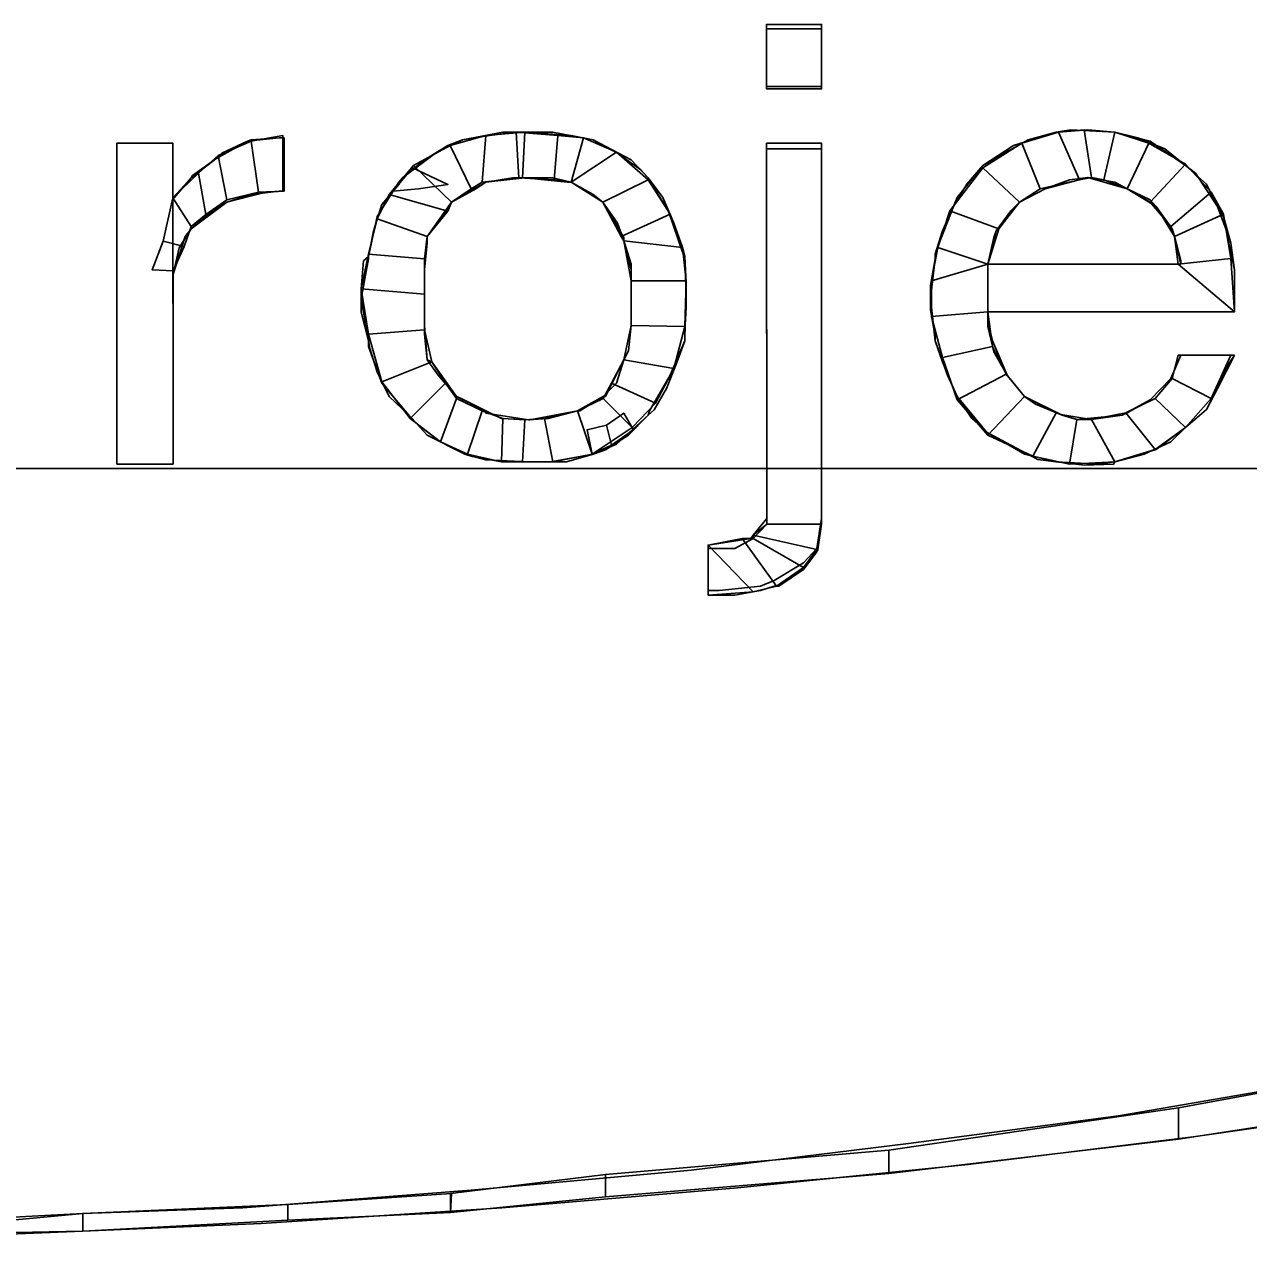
# Model space of a CAD drawing. Extents: x -662500 to -655523, y -1056000 to -1049993.
# Drawn here: x -657902.25 to -657860.27, y -1053914.45 to -1053872.62 of the extents above; entities that cross this region are included whole.
import ezdxf

# ---------------------------------------------------------------- set-up
doc = ezdxf.new("R2010")
doc.units = 0
doc.layers.add('Vrstva 9', color=7, linetype='Continuous')

msp = doc.modelspace()

# ---------------------------------------------------------------- linework, layer by layer
at = {"layer": 'Vrstva 9'}
for p, q in [((-657893.345, -1053878.337), (-657893.345, -1053876.508)), ((-657893.345, -1053878.337), (-657893.345, -1053876.508)), ((-657876.793, -1053889.458), (-657876.795, -1053876.697)), ((-657876.793, -1053889.572), (-657876.795, -1053876.888)), ((-657862.59, -1053880.848), (-657869.21, -1053880.848)), ((-657862.59, -1053880.848), (-657869.21, -1053880.848)), ((-657869.21, -1053882.486), (-657860.747, -1053882.486)), ((-657869.21, -1053882.486), (-657860.747, -1053882.486)), ((-657860.747, -1053883.971), (-657862.59, -1053883.971)), ((-657860.747, -1053883.971), (-657862.59, -1053883.971)), ((-657956.905, -1053887.865), (-657820.565, -1053887.853)), ((-657878.804, -1053892.048), (-657878.805, -1053890.486)), ((-657878.804, -1053892.2), (-657878.805, -1053890.6))]:
    msp.add_line(p, q, dxfattribs=at)
for points in [[(-657876.795, -1053872.622), (-657874.91, -1053872.621), (-657874.909, -1053874.831), (-657876.795, -1053874.831)], [(-657893.387, -1053878.337), (-657893.387, -1053876.432), (-657894.476, -1053876.623), (-657894.225, -1053878.375)], [(-657886.431, -1053876.432), (-657886.557, -1053878.031), (-657886.934, -1053878.26), (-657887.647, -1053876.774)], [(-657885.091, -1053876.317), (-657885.174, -1053877.879), (-657886.557, -1053878.031), (-657886.431, -1053876.432)], [(-657883.959, -1053876.431), (-657884.085, -1053877.955), (-657885.3, -1053877.879), (-657885.384, -1053876.317)], [(-657883.08, -1053876.507), (-657883.498, -1053878.031), (-657884.085, -1053877.955), (-657883.959, -1053876.431)], [(-657867.409, -1053878.258), (-657868.038, -1053876.697), (-657866.781, -1053876.316), (-657866.068, -1053877.953)], [(-657866.068, -1053877.953), (-657866.781, -1053876.316), (-657865.901, -1053876.239), (-657865.649, -1053877.877)], [(-657865.649, -1053877.877), (-657865.901, -1053876.239), (-657864.853, -1053876.315), (-657865.23, -1053877.953)], [(-657865.23, -1053877.953), (-657864.853, -1053876.315), (-657863.68, -1053876.696), (-657864.434, -1053878.258)], [(-657899.085, -1053876.699), (-657897.158, -1053876.699), (-657897.157, -1053887.707), (-657899.084, -1053887.707)], [(-657894.225, -1053878.375), (-657894.476, -1053876.623), (-657895.607, -1053877.118), (-657895.314, -1053878.642)], [(-657887.647, -1053876.774), (-657886.934, -1053878.26), (-657887.604, -1053878.717), (-657888.903, -1053877.46)], [(-657881.948, -1053877.003), (-657883.498, -1053878.031), (-657883.498, -1053878.031), (-657883.08, -1053876.507)], [(-657876.795, -1053876.697), (-657874.909, -1053876.697), (-657874.908, -1053889.762), (-657876.793, -1053889.762)], [(-657868.121, -1053878.715), (-657869.378, -1053877.535), (-657868.038, -1053876.697), (-657867.409, -1053878.258)], [(-657864.434, -1053878.258), (-657863.68, -1053876.696), (-657862.423, -1053877.42), (-657863.638, -1053878.715)], [(-657895.314, -1053878.642), (-657895.607, -1053877.118), (-657896.278, -1053877.728), (-657896.026, -1053879.137)], [(-657880.859, -1053877.955), (-657882.409, -1053878.717), (-657883.498, -1053878.031), (-657881.948, -1053877.003)], [(-657888.903, -1053877.46), (-657887.604, -1053878.717), (-657887.73, -1053879.022), (-657889.741, -1053878.451)], [(-657889.616, -1053878.336), (-657888.945, -1053877.536), (-657887.73, -1053878.108), (-657888.736, -1053878.26)], [(-657868.833, -1053879.63), (-657870.51, -1053879.02), (-657869.378, -1053877.535), (-657868.121, -1053878.715)], [(-657863.638, -1053878.715), (-657862.423, -1053877.42), (-657861.543, -1053878.372), (-657862.926, -1053879.553)], [(-657896.026, -1053879.137), (-657896.278, -1053877.728), (-657897.158, -1053878.566), (-657896.529, -1053879.556)], [(-657880.104, -1053879.135), (-657881.78, -1053879.897), (-657882.409, -1053878.717), (-657880.859, -1053877.955)], [(-657889.741, -1053878.451), (-657887.73, -1053879.022), (-657888.442, -1053879.898), (-657890.16, -1053879.289)], [(-657862.926, -1053879.553), (-657861.543, -1053878.372), (-657861.124, -1053879.134), (-657862.8, -1053879.896)], [(-657896.529, -1053879.556), (-657897.158, -1053878.566), (-657897.493, -1053880.051), (-657896.78, -1053880.242)], [(-657890.16, -1053879.289), (-657888.442, -1053879.898), (-657888.526, -1053880.66), (-657890.453, -1053880.508)], [(-657879.685, -1053880.278), (-657881.697, -1053880.05), (-657881.78, -1053879.897), (-657880.104, -1053879.135)], [(-657869.21, -1053880.848), (-657870.928, -1053880.277), (-657870.51, -1053879.02), (-657868.833, -1053879.63)], [(-657862.8, -1053879.896), (-657861.124, -1053879.134), (-657860.873, -1053880.657), (-657862.674, -1053880.848)], [(-657896.78, -1053880.242), (-657897.493, -1053880.051), (-657897.87, -1053881.042), (-657897.157, -1053881.08)], [(-657879.56, -1053881.421), (-657881.445, -1053881.421), (-657881.697, -1053880.05), (-657879.685, -1053880.278)], [(-657890.453, -1053880.508), (-657888.526, -1053880.66), (-657888.526, -1053881.879), (-657890.705, -1053881.688)], [(-657869.21, -1053880.848), (-657871.138, -1053881.42), (-657870.928, -1053880.277), (-657869.21, -1053880.848)], [(-657869.21, -1053882.486), (-657871.138, -1053882.639), (-657871.138, -1053881.42), (-657869.21, -1053880.848)], [(-657862.674, -1053880.848), (-657860.747, -1053882.486), (-657869.21, -1053882.486), (-657869.21, -1053880.848)], [(-657862.674, -1053880.848), (-657860.873, -1053880.657), (-657860.747, -1053882.486), (-657862.674, -1053880.848)], [(-657879.601, -1053882.982), (-657881.445, -1053882.945), (-657881.445, -1053881.421), (-657879.56, -1053881.421)], [(-657890.705, -1053881.688), (-657888.526, -1053881.879), (-657888.526, -1053883.098), (-657890.453, -1053883.25)], [(-657869.043, -1053883.667), (-657870.76, -1053884.048), (-657871.138, -1053882.639), (-657869.21, -1053882.486)], [(-657890.453, -1053883.25), (-657888.526, -1053883.098), (-657888.274, -1053884.202), (-657889.992, -1053884.888)], [(-657879.978, -1053884.43), (-657881.696, -1053884.125), (-657881.445, -1053882.945), (-657879.601, -1053882.982)], [(-657868.582, -1053884.619), (-657870.258, -1053885.496), (-657870.76, -1053884.048), (-657869.043, -1053883.667)], [(-657862.674, -1053883.971), (-657860.872, -1053883.971), (-657861.542, -1053885.457), (-657862.883, -1053884.771)], [(-657889.992, -1053884.888), (-657888.274, -1053884.202), (-657887.813, -1053884.926), (-657889.028, -1053886.145)], [(-657880.607, -1053885.611), (-657882.115, -1053884.925), (-657881.696, -1053884.125), (-657879.978, -1053884.43)], [(-657867.953, -1053885.381), (-657869.21, -1053886.714), (-657870.258, -1053885.496), (-657868.582, -1053884.619)], [(-657862.883, -1053884.771), (-657861.542, -1053885.457), (-657862.422, -1053886.447), (-657863.47, -1053885.457)], [(-657889.028, -1053886.145), (-657887.813, -1053884.926), (-657887.436, -1053885.459), (-657887.981, -1053886.945)], [(-657881.403, -1053886.449), (-657882.408, -1053885.459), (-657882.115, -1053884.925), (-657880.607, -1053885.611)], [(-657887.981, -1053886.945), (-657887.436, -1053885.459), (-657886.556, -1053885.878), (-657887.059, -1053887.364)], [(-657882.785, -1053887.363), (-657883.288, -1053885.878), (-657882.408, -1053885.459), (-657881.403, -1053886.449)], [(-657866.864, -1053885.952), (-657867.66, -1053887.438), (-657869.21, -1053886.714), (-657867.953, -1053885.381)], [(-657863.47, -1053885.457), (-657862.422, -1053886.447), (-657863.47, -1053887.209), (-657864.475, -1053885.952)], [(-657887.059, -1053887.364), (-657886.556, -1053885.878), (-657885.844, -1053886.145), (-657885.886, -1053887.63)], [(-657884.126, -1053887.63), (-657884.419, -1053886.144), (-657883.288, -1053885.878), (-657882.785, -1053887.363)], [(-657882.115, -1053887.058), (-657882.283, -1053886.373), (-657881.696, -1053885.954), (-657881.361, -1053886.525)], [(-657866.151, -1053886.181), (-657866.403, -1053887.704), (-657867.66, -1053887.438), (-657866.864, -1053885.952)], [(-657864.475, -1053885.952), (-657863.47, -1053887.209), (-657864.852, -1053887.628), (-657865.649, -1053886.181)], [(-657885.886, -1053887.63), (-657885.844, -1053886.145), (-657885.09, -1053886.183), (-657885.173, -1053887.63)], [(-657885.173, -1053887.63), (-657885.09, -1053886.183), (-657884.419, -1053886.144), (-657884.126, -1053887.63)], [(-657882.785, -1053887.363), (-657882.953, -1053886.525), (-657882.283, -1053886.373), (-657882.115, -1053887.058)], [(-657865.649, -1053886.181), (-657864.852, -1053887.628), (-657866.403, -1053887.704), (-657866.151, -1053886.181)], [(-657876.793, -1053889.762), (-657874.908, -1053889.762), (-657875.076, -1053890.638), (-657877.254, -1053890.143)], [(-657877.631, -1053890.258), (-657876.458, -1053891.895), (-657877.254, -1053892.086), (-657878.805, -1053890.486)], [(-657877.254, -1053890.257), (-657875.536, -1053891.248), (-657876.458, -1053891.895), (-657877.631, -1053890.258)], [(-657877.254, -1053890.143), (-657875.076, -1053890.638), (-657875.536, -1053891.248), (-657877.254, -1053890.257)], [(-657878.805, -1053890.486), (-657877.254, -1053892.086), (-657878.804, -1053892.2), (-657878.805, -1053890.486)], [(-657855.004, -1053908.386), (-657854.711, -1053909.643), (-657862.671, -1053910.863), (-657862.672, -1053909.796)], [(-657862.672, -1053909.796), (-657862.671, -1053910.863), (-657872.602, -1053912.045), (-657872.602, -1053911.245)], [(-657872.602, -1053911.245), (-657872.602, -1053912.045), (-657882.322, -1053912.845), (-657882.322, -1053912.084)], [(-657882.322, -1053912.084), (-657882.322, -1053912.845), (-657887.643, -1053913.379), (-657887.643, -1053912.732)], [(-657887.643, -1053913.379), (-657887.601, -1053912.732), (-657893.216, -1053913.113), (-657893.216, -1053913.646)], [(-657893.216, -1053913.646), (-657893.216, -1053913.113), (-657900.255, -1053913.418), (-657900.255, -1053914.028)], [(-657900.255, -1053914.028), (-657900.255, -1053913.418), (-657908.928, -1053913.876), (-657908.677, -1053914.371)]]:
    msp.add_lwpolyline(points, close=True, dxfattribs=at)
for points in [[(-657874.909, -1053874.755), (-657874.91, -1053872.621), (-657876.795, -1053872.622), (-657876.795, -1053874.755), (-657874.909, -1053874.755)], [(-657874.909, -1053874.831), (-657874.91, -1053872.774), (-657876.795, -1053872.774), (-657876.795, -1053874.831), (-657874.909, -1053874.831)], [(-657885.091, -1053876.317), (-657884.127, -1053876.317), (-657883.121, -1053876.507), (-657882.744, -1053876.584), (-657881.906, -1053877.041), (-657881.11, -1053877.612), (-657880.859, -1053877.878), (-657880.356, -1053878.564), (-657879.979, -1053879.44), (-657879.685, -1053880.278), (-657879.602, -1053880.583), (-657879.56, -1053881.497), (-657879.559, -1053882.335), (-657879.601, -1053883.135), (-657879.601, -1053883.478), (-657879.894, -1053884.278), (-657880.23, -1053885.116), (-657880.649, -1053885.839), (-657880.858, -1053886.03), (-657881.528, -1053886.715), (-657882.324, -1053887.211), (-657882.743, -1053887.363), (-657883.665, -1053887.63), (-657884.671, -1053887.63), (-657884.964, -1053887.63), (-657885.886, -1053887.63), (-657886.891, -1053887.44), (-657887.143, -1053887.364), (-657887.981, -1053886.945), (-657888.735, -1053886.373), (-657889.07, -1053886.031), (-657889.741, -1053885.383), (-657890.16, -1053884.545), (-657890.411, -1053883.745), (-657890.453, -1053883.479), (-657890.705, -1053882.488), (-657890.705, -1053881.688), (-657890.621, -1053880.736), (-657890.453, -1053880.584), (-657890.286, -1053879.708), (-657889.993, -1053878.793), (-657889.406, -1053878.108), (-657889.281, -1053877.879), (-657888.526, -1053877.27), (-657887.73, -1053876.774), (-657887.228, -1053876.584), (-657886.306, -1053876.432), (-657885.384, -1053876.317), (-657885.091, -1053876.317)], [(-657885.091, -1053876.317), (-657883.499, -1053876.431), (-657882.744, -1053876.584), (-657881.445, -1053877.269), (-657880.859, -1053877.878), (-657880.146, -1053879.059), (-657879.685, -1053880.43), (-657879.602, -1053880.583), (-657879.559, -1053881.992), (-657879.601, -1053883.325), (-657879.601, -1053883.478), (-657880.104, -1053884.658), (-657880.816, -1053885.877), (-657880.858, -1053886.03), (-657881.947, -1053887.02), (-657882.743, -1053887.363), (-657884.21, -1053887.63), (-657884.964, -1053887.63), (-657886.43, -1053887.554), (-657887.143, -1053887.364), (-657888.442, -1053886.716), (-657889.07, -1053886.031), (-657889.992, -1053884.926), (-657890.453, -1053883.669), (-657890.453, -1053883.479), (-657890.705, -1053882.031), (-657890.453, -1053880.66), (-657890.453, -1053880.584), (-657890.16, -1053879.212), (-657889.406, -1053878.032), (-657889.281, -1053877.879), (-657888.107, -1053877.003), (-657887.228, -1053876.584), (-657885.845, -1053876.317), (-657885.091, -1053876.317)], [(-657860.747, -1053882.486), (-657860.747, -1053882.333), (-657860.747, -1053881.038), (-657860.747, -1053881.038), (-657861.04, -1053879.629), (-657861.334, -1053878.867), (-657862.088, -1053877.724), (-657862.423, -1053877.458), (-657863.638, -1053876.62), (-657864.853, -1053876.315), (-657866.362, -1053876.239), (-657866.865, -1053876.316), (-657868.331, -1053876.773), (-657869.378, -1053877.458), (-657870.258, -1053878.563), (-657870.384, -1053878.868), (-657870.928, -1053880.239), (-657871.012, -1053880.658), (-657871.18, -1053882.029), (-657871.012, -1053883.477), (-657870.593, -1053884.658), (-657870.258, -1053885.381), (-657869.378, -1053886.448), (-657869.21, -1053886.638), (-657867.953, -1053887.362), (-657866.864, -1053887.628), (-657865.397, -1053887.704), (-657864.852, -1053887.628), (-657863.428, -1053887.209), (-657862.422, -1053886.447), (-657861.542, -1053885.457), (-657861.333, -1053885.114), (-657860.747, -1053883.971)], [(-657860.747, -1053882.486), (-657860.747, -1053882.333), (-657860.747, -1053881.495), (-657860.747, -1053881.038), (-657860.873, -1053880.124), (-657861.124, -1053879.21), (-657861.334, -1053878.867), (-657861.711, -1053878.105), (-657862.423, -1053877.458), (-657863.135, -1053876.887), (-657864.057, -1053876.506), (-657864.853, -1053876.315), (-657865.775, -1053876.239), (-657866.781, -1053876.316), (-657866.865, -1053876.316), (-657867.828, -1053876.582), (-657868.582, -1053877.001), (-657869.378, -1053877.458), (-657869.923, -1053878.106), (-657870.384, -1053878.868), (-657870.761, -1053879.706), (-657871.012, -1053880.506), (-657871.012, -1053880.658), (-657871.18, -1053881.572), (-657871.18, -1053882.41), (-657871.012, -1053883.325), (-657871.012, -1053883.477), (-657870.76, -1053884.201), (-657870.383, -1053885.115), (-657870.258, -1053885.381), (-657869.755, -1053886.143), (-657869.21, -1053886.638), (-657868.414, -1053887.057), (-657867.492, -1053887.552), (-657866.864, -1053887.628), (-657865.9, -1053887.743), (-657864.894, -1053887.704), (-657864.852, -1053887.628), (-657863.847, -1053887.361), (-657862.925, -1053886.942), (-657862.422, -1053886.447), (-657861.71, -1053885.838), (-657861.333, -1053885.114), (-657860.956, -1053884.276), (-657860.747, -1053883.971)], [(-657897.158, -1053878.566), (-657897.158, -1053876.699), (-657899.085, -1053876.699), (-657899.084, -1053887.707), (-657897.157, -1053887.707), (-657897.157, -1053881.346)], [(-657897.158, -1053878.566), (-657897.158, -1053876.699), (-657899.085, -1053876.699), (-657899.084, -1053887.707), (-657897.157, -1053887.707), (-657897.157, -1053881.346)], [(-657893.345, -1053876.508), (-657893.512, -1053876.508), (-657894.476, -1053876.585), (-657894.602, -1053876.623), (-657895.482, -1053877.042), (-657895.691, -1053877.232), (-657896.487, -1053877.804), (-657896.529, -1053877.88), (-657897.116, -1053878.566), (-657897.158, -1053878.566)], [(-657893.345, -1053876.508), (-657893.512, -1053876.508), (-657894.602, -1053876.623), (-657895.691, -1053877.232), (-657896.529, -1053877.88), (-657897.158, -1053878.566)], [(-657876.795, -1053876.697), (-657874.909, -1053876.697), (-657874.908, -1053889.457)], [(-657876.795, -1053876.888), (-657874.909, -1053876.888), (-657874.908, -1053889.572)], [(-657885.091, -1053877.879), (-657884.127, -1053877.879), (-657883.498, -1053878.031), (-657882.744, -1053878.45), (-657882.409, -1053878.717), (-657881.906, -1053879.44), (-657881.697, -1053880.05), (-657881.445, -1053880.85), (-657881.445, -1053881.04), (-657881.445, -1053881.916), (-657881.445, -1053882.754), (-657881.445, -1053882.945), (-657881.529, -1053883.821), (-657881.696, -1053884.125), (-657881.947, -1053884.925), (-657882.408, -1053885.382), (-657883.204, -1053885.878), (-657883.288, -1053885.878), (-657884.294, -1053886.144), (-657884.964, -1053886.183), (-657885.886, -1053886.145), (-657886.431, -1053885.878), (-657887.269, -1053885.459), (-657887.436, -1053885.383), (-657888.065, -1053884.659), (-657888.442, -1053884.126), (-657888.526, -1053883.25), (-657888.526, -1053882.945), (-657888.526, -1053882.107), (-657888.526, -1053881.231), (-657888.526, -1053881.041), (-657888.442, -1053880.126), (-657888.442, -1053879.898), (-657887.814, -1053879.06), (-657887.604, -1053878.717), (-657886.767, -1053878.26), (-657886.431, -1053878.031), (-657885.51, -1053877.879), (-657885.091, -1053877.879)], [(-657885.091, -1053877.879), (-657883.624, -1053878.031), (-657883.498, -1053878.031), (-657882.409, -1053878.717), (-657881.697, -1053879.935), (-657881.697, -1053880.05), (-657881.445, -1053881.04), (-657881.445, -1053882.335), (-657881.445, -1053882.945), (-657881.696, -1053884.125), (-657882.325, -1053885.382), (-657882.408, -1053885.382), (-657883.288, -1053885.878), (-657884.922, -1053886.183), (-657884.964, -1053886.183), (-657886.431, -1053885.954), (-657886.431, -1053885.878), (-657887.436, -1053885.383), (-657888.274, -1053884.202), (-657888.442, -1053884.126), (-657888.526, -1053882.945), (-657888.526, -1053881.574), (-657888.526, -1053881.041), (-657888.442, -1053879.898), (-657887.604, -1053878.717), (-657886.431, -1053878.031), (-657885.091, -1053877.879)], [(-657869.21, -1053880.848), (-657868.917, -1053879.706), (-657868.121, -1053878.715), (-657867.241, -1053878.258), (-657865.775, -1053877.877), (-657865.775, -1053877.877), (-657864.434, -1053878.258), (-657863.429, -1053878.867), (-657862.8, -1053879.896), (-657862.59, -1053880.848)], [(-657869.21, -1053880.848), (-657869.001, -1053879.934), (-657868.917, -1053879.706), (-657868.415, -1053879.02), (-657868.121, -1053878.715), (-657867.241, -1053878.258), (-657867.241, -1053878.258), (-657866.403, -1053877.953), (-657865.775, -1053877.877), (-657864.853, -1053878.029), (-657864.434, -1053878.258), (-657863.638, -1053878.639), (-657863.429, -1053878.867), (-657862.884, -1053879.629), (-657862.8, -1053879.896), (-657862.59, -1053880.734), (-657862.59, -1053880.848)], [(-657897.157, -1053881.346), (-657897.157, -1053881.194), (-657896.948, -1053880.28), (-657896.529, -1053879.632), (-657895.817, -1053879.023), (-657895.314, -1053878.718), (-657894.476, -1053878.451), (-657893.512, -1053878.337), (-657893.345, -1053878.337)], [(-657897.157, -1053881.346), (-657897.157, -1053881.194), (-657896.738, -1053879.899), (-657896.529, -1053879.632), (-657895.314, -1053878.718), (-657893.973, -1053878.375), (-657893.345, -1053878.337)], [(-657862.59, -1053883.971), (-657862.925, -1053884.771), (-657863.637, -1053885.495), (-657864.601, -1053886.028), (-657866.151, -1053886.181), (-657866.654, -1053886.029), (-657867.953, -1053885.381), (-657868.54, -1053884.657), (-657869.043, -1053883.477), (-657869.21, -1053882.829), (-657869.21, -1053882.486)], [(-657862.59, -1053883.971), (-657862.925, -1053884.771), (-657862.925, -1053884.771), (-657863.637, -1053885.495), (-657863.637, -1053885.495), (-657864.434, -1053885.952), (-657864.601, -1053886.028), (-657865.649, -1053886.181), (-657866.57, -1053886.029), (-657866.654, -1053886.029), (-657867.576, -1053885.648), (-657867.953, -1053885.381), (-657868.54, -1053884.657), (-657868.54, -1053884.657), (-657869.001, -1053883.858), (-657869.21, -1053882.982), (-657869.21, -1053882.829), (-657869.21, -1053882.486)], [(-657900.255, -1053913.418), (-657894.766, -1053913.227), (-657886.931, -1053912.617), (-657879.389, -1053911.931), (-657871.931, -1053911.016), (-657864.725, -1053910.063), (-657857.811, -1053908.882), (-657851.191, -1053907.7), (-657845.032, -1053906.291), (-657839.041, -1053904.766), (-657833.594, -1053903.166), (-657828.65, -1053901.528), (-657823.999, -1053899.775), (-657819.977, -1053897.908), (-657816.332, -1053895.889), (-657813.274, -1053893.908), (-657810.844, -1053891.889), (-657808.791, -1053889.756), (-657807.492, -1053887.623), (-657807.157, -1053887.052)], [(-657878.805, -1053890.486), (-657877.338, -1053890.257), (-657877.254, -1053890.143), (-657876.793, -1053889.572), (-657876.793, -1053889.458)], [(-657874.908, -1053889.457), (-657874.908, -1053889.572), (-657875.076, -1053890.6), (-657875.536, -1053891.095), (-657876.542, -1053891.705), (-657877.003, -1053891.895), (-657878.427, -1053892.048), (-657878.804, -1053892.048)], [(-657878.805, -1053890.6), (-657877.883, -1053890.6), (-657877.254, -1053890.257), (-657876.793, -1053889.762), (-657876.793, -1053889.572)], [(-657874.908, -1053889.572), (-657874.908, -1053889.762), (-657875.034, -1053890.638), (-657875.076, -1053890.714), (-657875.536, -1053891.324), (-657876.374, -1053891.895), (-657876.542, -1053891.895), (-657877.003, -1053892.048), (-657877.883, -1053892.2), (-657878.804, -1053892.2)], [(-657900.255, -1053914.028), (-657894.138, -1053913.761), (-657885.883, -1053913.227), (-657877.797, -1053912.54), (-657869.878, -1053911.74), (-657862.169, -1053910.787), (-657854.711, -1053909.72)], [(-657918.732, -1053913.877), (-657910.688, -1053913.876), (-657902.685, -1053913.647), (-657900.255, -1053913.418)], [(-657925.059, -1053914.449), (-657919.654, -1053914.449), (-657911.023, -1053914.372), (-657902.559, -1053914.066), (-657900.255, -1053914.028)]]:
    msp.add_lwpolyline(points, dxfattribs=at)

doc.saveas('drawing.dxf')
